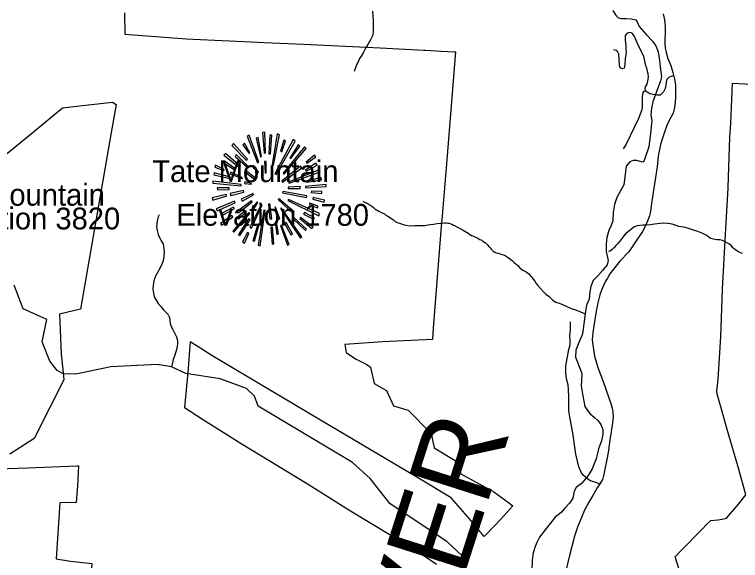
# Model space of a CAD drawing. Extents: x 1159738 to 1321356, y 736314 to 882035.
# Drawn here: x 1198552 to 1205885, y 832912 to 838429 of the extents above; entities that cross this region are included whole.
import ezdxf

# ---------------------------------------------------------------- set-up
doc = ezdxf.new("R2010")
doc.units = 0
for name, color, linetype in [('Exist Boundary Land Use Forest National US Forest Service', 7, 'Continuous'), ('Exist Geographical Mountain Summit CELL', 7, 'Continuous'), ('Exist Geographical Mountain Summit Elevation Number Label', 7, 'Continuous'), ('Exist Geographical Mountain Summit Label', 7, 'Continuous'), ('Exist Hydrographic Creek Single Shore', 7, 'Continuous'), ('Exist Hydrographic Misc Water Feature', 7, 'Continuous'), ('Exist Hydrographic River Shore Label', 7, 'Continuous'), ('Exist Road Non-System Type 51', 7, 'Continuous'), ('Exist Road Primary NC Attributed', 7, 'Continuous')]:
    doc.layers.add(name, color=color, linetype=linetype)

msp = doc.modelspace()

# ---------------------------------------------------------------- linework, layer by layer
at = {"layer": 'Exist Boundary Land Use Forest National US Forest Service'}
for points in [[(1199661.4, 838447.3), (1199667.4, 838231.2), (1200288.4, 838182.2), (1200354.8, 838179.3), (1200941.4, 838153.3), (1201074.8, 838147), (1201471.4, 838128.2), (1202107.4, 838099.4), (1202244.4, 838093.2), (1202686.3, 838068.9), (1202704.4, 838068), (1202862.6, 838059.2), (1202997.1, 838051.8), (1203007.4, 838051.2), (1202918.5, 836961.2), (1202867.9, 836353.4), (1202865.8, 836327.3), (1202855.5, 836204.2), (1202782.5, 835260.2), (1202772.5, 835144.2), (1202268.4, 835120.2), (1201887.5, 835096.2), (1201900.5, 835012.2), (1201997.5, 834951.2), (1202109.5, 834892.2), (1202147.5, 834867.2), (1202184.5, 834700.2), (1202310.5, 834630.2), (1202378.5, 834476.2), (1202529.5, 834432.2), (1202759.5, 834194.2), (1202789.5, 834051.2), (1203019.5, 833913.2), (1203060.5, 833788.2), (1203393.5, 833605.2), (1203542.5, 833499.2), (1203585.5, 833465.2), (1203465.5, 833329.2), (1203403.6, 833265.1), (1203295.5, 833153.2), (1203126.5, 833358.2), (1202963.5, 833544.2), (1202632.5, 833745.2), (1202154.5, 834028.2)], [(1205316.1, 832662.3), (1205224.5, 832949.2), (1205284.5, 833011.2), (1205497.5, 833228.2), (1205541.5, 833276.2), (1205584.4, 833317.2), (1205656.5, 833321.2), (1205700.5, 833330.2), (1205743.5, 833339.2), (1205869.5, 833486.2), (1205939.5, 833576.2), (1205860.8, 833856.8), (1205857.5, 833868.2), (1205751.5, 834235.2), (1205692.5, 834441.2), (1205651.5, 834594.3), (1205647.5, 834622.2), (1205661.5, 834744.3), (1205688.5, 835173.2), (1205703.5, 835655.3), (1205729.5, 836146.3), (1205729.6, 836148.3), (1205759.5, 836674.3), (1205760, 836686.2), (1205779.5, 837185.3), (1205786.6, 837330.4), (1205806.5, 837735.3), (1206433.5, 837702.2)], [(1198431.4, 836988.2), (1198742.4, 837244.3), (1199036.4, 837486.2), (1199176.2, 837501.7), (1199542.4, 837542.3), (1199579.4, 837519.2), (1199523.4, 837215.3), (1199426.3, 836653.2), (1199219.3, 835450.2), (1199004.3, 835400.2), (1199023.4, 834997.2), (1199039.7, 834841.1), (1199050.4, 834739.2), (1198908.4, 834458.2), (1198750.4, 834143.2), (1198503.4, 833985.2)], [(1202154.5, 834028.2), (1201642.5, 834330.2), (1201144.5, 834626.2), (1200555.5, 834976.2), (1200386.6, 835084.3), (1200327.5, 835122.2), (1200304.7, 834853.9), (1200304.3, 834848.4), (1200295.5, 834745.2), (1200267.6, 834458.2), (1200451.8, 834341.3), (1200841.5, 834094.2), (1201501.5, 833694.2), (1201610.3, 833625.5), (1201929.5, 833424.2), (1202337.4, 833177.2), (1202628.5, 832999.2)], [(1198283.4, 833833.2), (1198682.4, 833848.2), (1199185, 833867.6), (1199199.5, 833868.2), (1199186.4, 833667.7), (1199175.5, 833499.2)], [(1199175.5, 833499.2), (1199010.5, 833495.2), (1198971.5, 832930.1), (1199116.5, 832906.2), (1199332.5, 832882.2), (1199306.6, 832448.5), (1199284.5, 832075.1), (1199258.5, 831776.1), (1199664.5, 831013.4), (1199671.5, 831000.1), (1199603.5, 830784.1), (1199594.9, 830755.4), (1199546.5, 830594.1), (1199523.1, 830409.9), (1199521.4, 830395.9), (1199503.5, 830255.1), (1200369.2, 830222.7), (1200838.5, 830205.1), (1200870.5, 829998.1), (1200871.5, 829821.1), (1200881.5, 829584.1)], [(1202628.5, 832999.2), (1202815.5, 832876.2)]]:
    msp.add_lwpolyline(points, dxfattribs=at)
at = {"layer": 'Exist Geographical Mountain Summit CELL'}
for points in [[(1201056.7, 837236.7), (1201072.9, 837028.8), (1201085.7, 837030.4), (1201080.1, 837241.1)], [(1200902.4, 837199.1), (1201007.2, 836931.6), (1201018.9, 836935.7), (1200922.9, 837209.2)], [(1201037.8, 836991.1), (1201047.9, 836994), (1201011.7, 837185.8), (1200994.2, 837181.5)], [(1201120.8, 837020.3), (1201136.5, 837020.3), (1201151, 837209.2), (1201129.2, 837209.2)], [(1201168.7, 836906.7), (1201228.2, 837214.9), (1201206.3, 837222.1), (1201155.5, 836909.8)], [(1201181.6, 836819.6), (1201193.3, 836812.4), (1201388, 837150.9), (1201366.2, 837165.6)], [(1200748.5, 837106), (1200892.3, 836956.2), (1200905.6, 836966.3), (1200764.6, 837124.9)], [(1200858.8, 837111.8), (1200921.3, 837024.6), (1200928.7, 837030.4), (1200875, 837127.8)], [(1201239.6, 837047.7), (1201252.9, 837043.2), (1201290.7, 837150.9), (1201271.8, 837158.1)], [(1201265.9, 836825.3), (1201274.7, 836816.7), (1201497.1, 837073.8), (1201481, 837092.9)], [(1201415.7, 837111.8), (1201331.4, 836978), (1201343.1, 836973.5), (1201433, 837098.8)], [(1200667.1, 837007), (1200825.5, 836884.9), (1200834.3, 836893.7), (1200681.7, 837024.6)], [(1200662.8, 836931.6), (1200765.9, 836866), (1200774.7, 836876.4), (1200674.3, 836947.4)], [(1200780.3, 836995.3), (1200911.2, 836879.2), (1200920, 836887.8), (1200792, 837015.8)], [(1201497.1, 836937.3), (1201504.4, 836927.2), (1201595.9, 836992.4), (1201581.3, 837007)], [(1200575.6, 836887.8), (1200665.5, 836853.1), (1200670, 836864.8), (1200581.4, 836908.3)], [(1200953.5, 836893.7), (1201008.8, 836828.1), (1201017.3, 836836.9), (1200966.5, 836905.4)], [(1201078.5, 836943.2), (1201084.1, 836826.8), (1201094.5, 836828.1), (1201094.5, 836944.5)], [(1201252.9, 836745.4), (1201260.1, 836735.3), (1201454.8, 836879.2), (1201441.9, 836896.6)], [(1201497.1, 836845.8), (1201607.4, 836905.4), (1201595.9, 836925.6), (1201491.4, 836855.9)], [(1200563.9, 836810.8), (1200729.6, 836773), (1200734, 836786.1), (1200568.4, 836829.7)], [(1200729.6, 836819.6), (1200851.6, 836771.7), (1200856.1, 836780.2), (1200738.4, 836835.8)], [(1200875, 836841.4), (1200975.3, 836765.6), (1200983.8, 836777.3), (1200885.1, 836854.3)], [(1201321, 836733.9), (1201325.5, 836724.9), (1201638, 836839.8), (1201630.8, 836858.7)], [(1200553.5, 836726.5), (1200841.5, 836698.8), (1200842.8, 836710.5), (1200553.5, 836746.7)], [(1200876.3, 836722.2), (1200944.7, 836713.4), (1200946.3, 836722.2), (1200879.3, 836739.5)], [(1201504.4, 836733.9), (1201651.3, 836760), (1201645.4, 836781.8), (1201498.7, 836742.7)], [(1200601.9, 836656.8), (1200720.7, 836662.6), (1200720.7, 836677), (1200597.4, 836677)], [(1201317, 836683.1), (1201317, 836671.4), (1201437.5, 836671.4), (1201440.3, 836691.6)], [(1201489.8, 836678.6), (1201699.2, 836691.6), (1201700.5, 836710.5), (1201491.4, 836691.6)], [(1200547.9, 836575.4), (1200553.5, 836554.9), (1200697.7, 836597.2), (1200688.9, 836610.2)], [(1200731.2, 836620.6), (1200735.3, 836601.5), (1200867.8, 836635), (1200864.9, 836649.6)], [(1200841.5, 836563.7), (1200850.3, 836544.8), (1200965.2, 836605.7), (1200960.9, 836619)], [(1201258.5, 836627.8), (1201501.5, 836579.9), (1201505.9, 836597.2), (1201263, 836642.2)], [(1201549.4, 836630.7), (1201655.5, 836621.7), (1201655.5, 836639.2), (1201551, 836643.5)], [(1201565.6, 836562.1), (1201678.7, 836533.1), (1201681.6, 836554.9), (1201569.6, 836579.9)], [(1200587, 836464.7), (1200597.4, 836446.2), (1200779.1, 836525.9), (1200773.1, 836544.8)], [(1200802.1, 836438.8), (1200813.8, 836424), (1200951.9, 836537.6), (1200944.7, 836547.7)], [(1200928.7, 836278.9), (1200946.3, 836271.7), (1201052.3, 836505.4), (1201042.3, 836508.6)], [(1200956.4, 836476.4), (1200969.4, 836464.7), (1201010.1, 836530.3), (1201002.7, 836536)], [(1201116.3, 836513), (1201132.1, 836364.8), (1201149.7, 836365.9), (1201129.2, 836515.8)], [(1201213.8, 836559.4), (1201367.8, 836418.3), (1201377.9, 836435.7), (1201221, 836568.2)], [(1201313.8, 836549.3), (1201626.5, 836396.5), (1201633.7, 836418.3), (1201319.9, 836560.9)], [(1201527.7, 836508.6), (1201611.9, 836476.4), (1201619.1, 836494.1), (1201533.4, 836521.4)], [(1200657, 836401), (1200773.1, 836467.8), (1200764.6, 836482.4), (1200648.2, 836421.2)], [(1200817, 836364.8), (1200893.9, 836437.2), (1200880.6, 836446.2), (1200799.2, 836377.6)], [(1201014.4, 836097.2), (1201033.3, 836092.8), (1201084.1, 836450.2), (1201071.3, 836453.4)], [(1201180.3, 836478), (1201215.1, 836358.7), (1201231.1, 836365.9), (1201188.8, 836482.4)], [(1201238.3, 836469.1), (1201440.3, 836169.8), (1201454.8, 836181.4), (1201248.4, 836473.5)], [(1200632.2, 836318), (1200643.7, 836302), (1200757.3, 836386.4), (1200746.9, 836399.4)], [(1200755.8, 836239.5), (1200767.4, 836229.4), (1200930.3, 836419.9), (1200918.6, 836428.4)], [(1200915.7, 836364.8), (1200815.4, 836207.6), (1200828.2, 836197.5), (1200931.7, 836355.8)], [(1201367.8, 836365.9), (1201488.2, 836249.6), (1201501.5, 836260), (1201376.6, 836376)], [(1201434.6, 836368.8), (1201556.6, 836265.6), (1201569.6, 836280.2), (1201441.9, 836379.2)], [(1201470.9, 836412.7), (1201571.2, 836360.3), (1201581.3, 836374.9), (1201479.8, 836428.4)], [(1200975.3, 836137.9), (1201023.2, 836309.2), (1201008.8, 836310.8), (1200957.7, 836141.9)], [(1201219.4, 836211.9), (1201197.6, 836331.3), (1201184.5, 836331.3), (1201202.1, 836207.6)], [(1201238.3, 836297.8), (1201308.2, 836098.5), (1201325.5, 836105.7), (1201250, 836300.7)], [(1201280.3, 836320.9), (1201344.4, 836203.1), (1201360.6, 836211.9), (1201295.2, 836326.8)], [(1200856.1, 836130.6), (1200875, 836119), (1200918.6, 836217.7), (1200905.6, 836226.5)], [(1201140.9, 836278.9), (1201155.5, 836108.9), (1201171.5, 836112.9), (1201158.2, 836278.9)]]:
    msp.add_lwpolyline(points, close=True, dxfattribs=at)
at = {"layer": 'Exist Hydrographic Creek Single Shore'}
for points in [[(1204597.2, 838469.5), (1204622.8, 838425.2), (1204650, 838396.3), (1204684.1, 838387.7), (1204730.1, 838387.7), (1204782.9, 838386), (1204827.1, 838374.1), (1204840.7, 838355.4), (1204861.2, 838307.6), (1204932.3, 838226.9), (1204998.7, 838155.3), (1205031.1, 838114.4), (1205053.2, 838051.4), (1205066.9, 837964.4), (1205077.1, 837874.1), (1205087.3, 837799.1), (1205077.1, 837758.2), (1205051.5, 837685)], [(1205051.5, 837685), (1205000.5, 837547.6), (1204986.9, 837484.5), (1204980, 837414.6), (1204988.6, 837356.7), (1204980, 837257), (1204959.6, 837093.4), (1204920.4, 836975.8), (1204910.2, 836943.4), (1204900, 836936.6), (1204872.8, 836943.4), (1204838.7, 836953.7), (1204802.9, 836953.7), (1204768.9, 836940), (1204729.7, 836897.4), (1204721.2, 836812.2), (1204706.1, 836707.9), (1204673.7, 836646.5), (1204637.9, 836580.1), (1204612.4, 836508.5), (1204598.8, 836428.4), (1204595.4, 836344.9), (1204580, 836297.2), (1204556.2, 836247.8), (1204535.8, 836174.5), (1204527.3, 836111.5), (1204529, 836034.8), (1204542.6, 835973.1), (1204547.7, 835942.4), (1204539.2, 835899.8), (1204493.2, 835841.8), (1204442.1, 835783.9), (1204397.8, 835741.3), (1204374, 835680), (1204362.1, 835627.1), (1204355.3, 835553.9), (1204331.4, 835492.5), (1204319.5, 835429.5), (1204290.9, 835203.9), (1204278.9, 835174.9), (1204253.4, 835113.6), (1204221, 835038.6), (1204219.3, 834965.3), (1204270.4, 834839.2), (1204284, 834800), (1204280.6, 834726.7), (1204275.5, 834675.6), (1204294.3, 834575.1), (1204313, 834468.3), (1204340.2, 834427.4), (1204365.8, 834393.4), (1204406.6, 834361)], [(1204406.6, 834361), (1204447.5, 834323.5), (1204474.8, 834287.7), (1204495.2, 834236.6), (1204495.1, 834189.9), (1204479.8, 834120), (1204452.5, 834039.9), (1204427, 833939.4), (1204386.1, 833838.8), (1204345.3, 833772.4), (1204304.4, 833717.8), (1204278.9, 833689.7), (1204224.4, 833648.8), (1204204, 833613), (1204190.4, 833543.1), (1204159.7, 833492), (1204110.3, 833439.2), (1204072.9, 833398.3), (1204015, 833348.8), (1203911.1, 833222.7), (1203855.6, 833147), (1203831.8, 833099.3), (1203813, 833055), (1203790.9, 832988.5), (1203780.7, 832915.3), (1203777.3, 832818.1)]]:
    msp.add_lwpolyline(points, dxfattribs=at)
at = {"layer": 'Exist Hydrographic Misc Water Feature'}
for points in [[(1202169.5, 838464.2), (1202174.7, 838364), (1202173.5, 838316), (1202174.6, 838285.9), (1202173.8, 838253.9), (1202166.7, 838214.1), (1202147.7, 838172.6), (1202120.3, 838125.3), (1202097.3, 838087.9), (1202078.3, 838050.4), (1202053.1, 838009), (1202036.4, 837983.4), (1202025.8, 837959.7), (1202002.4, 837910.3), (1201982.9, 837854.8)], [(1202069.5, 836543.6), (1202095.2, 836530.8), (1202112.9, 836522.4), (1202124.8, 836516), (1202144.5, 836503.5), (1202158.3, 836495.1), (1202177.8, 836478.6), (1202191.6, 836466.1), (1202203.3, 836457.8), (1202215.2, 836451.5), (1202230.9, 836443.1), (1202266.4, 836424.1), (1202288.2, 836413.5), (1202303.9, 836403.1), (1202321.6, 836392.6), (1202341.3, 836380.1), (1202363, 836365.5), (1202378.6, 836353.1), (1202398.2, 836338.6), (1202416, 836328), (1202439.9, 836321.4), (1202467.5, 836310.6), (1202487.3, 836304.1), (1202509.2, 836299.5), (1202537.1, 836294.7), (1202595.2, 836297.2), (1202639.3, 836298), (1202675.4, 836297), (1202697.3, 836298.4), (1202725.4, 836303.6), (1202755.6, 836306.8), (1202785.7, 836312), (1202819.9, 836317.1), (1202854.1, 836322.1), (1202874.1, 836321.6), (1202892.1, 836323.2), (1202912.1, 836322.6), (1202930, 836322.1), (1202944.1, 836319.7), (1202957.9, 836315.4), (1202969.8, 836311), (1202985.6, 836300.6), (1202997.5, 836296.3), (1203021.2, 836283.6), (1203052.7, 836266.7), (1203082.3, 836249.9), (1203135.5, 836218.5), (1203151.2, 836208), (1203168.9, 836197.5), (1203182.7, 836191.2), (1203196.6, 836184.8), (1203232.2, 836167.8), (1203253.8, 836155.2), (1203271.7, 836148.7), (1203283.5, 836140.4), (1203297.2, 836130.1), (1203310.9, 836121.7), (1203320.7, 836113.4), (1203334.3, 836099), (1203344.1, 836086.7), (1203355.7, 836072.4), (1203367.3, 836058.1), (1203373.1, 836049.9), (1203382.8, 836041.7), (1203392.7, 836035.4), (1203404.4, 836027.1), (1203418.4, 836020.7), (1203436.2, 836016.2), (1203454.1, 836011.7), (1203470, 836007.3), (1203487.9, 836000.8), (1203507.7, 835994.2), (1203519.5, 835987.9), (1203539.1, 835973.4), (1203564.6, 835954.6), (1203582.2, 835940.2), (1203603.7, 835921.6), (1203635, 835892.7), (1203654.5, 835872.2), (1203674, 835855.7), (1203687.7, 835845.3), (1203701.6, 835838.9), (1203721.3, 835828.3), (1203733.1, 835820), (1203746.8, 835807.7), (1203762.4, 835793.2), (1203776, 835776.9), (1203791.5, 835756.4), (1203808.9, 835735.9), (1203822.2, 835711.6), (1203839.8, 835691), (1203864.9, 835660.3), (1203894, 835627.5), (1203905.7, 835615.2), (1203919.5, 835604.9), (1203933.1, 835594.5), (1203948.9, 835582.1), (1203964.5, 835569.6), (1203976.1, 835555.3), (1203987.9, 835545)], [(1200014.4, 836405), (1200003.8, 836383.4), (1199992.7, 836343.6), (1199988, 836315.7), (1199987, 836283.7), (1199992.1, 836247.5), (1200001.1, 836207.3), (1200017.9, 836168.8), (1200033.3, 836142.3), (1200044.8, 836124), (1200052.5, 836109.8), (1200057.8, 836087.7), (1200061.1, 836057.5), (1200062.2, 836027.5), (1200059, 835985.5), (1200051.8, 835941.7), (1200041, 835907.9), (1200021.8, 835868.5), (1199992.5, 835817.2), (1199973.4, 835779.7), (1199960.3, 835738), (1199952.9, 835690.2), (1199949.9, 835652.3), (1199954.9, 835614.1), (1199964, 835577.8), (1199981.1, 835543.3), (1200002, 835508.8), (1200029.3, 835478), (1200054.6, 835449.2), (1200081.8, 835420.5), (1200099.2, 835400.1), (1200114.6, 835373.6), (1200120, 835355.4), (1200121.6, 835339.4), (1200124.8, 835307.2), (1200134, 835277), (1200151.2, 835246.5), (1200164.4, 835220.1), (1200175.9, 835199.8), (1200187.2, 835173.5), (1200198.1, 835135.2), (1200197.2, 835101.2), (1200194.4, 835073.3), (1200187.7, 835045.4), (1200170, 834985.8), (1200155, 834944.2), (1200146.1, 834910.5), (1200139, 834870.6)], [(1205905.9, 836015.4), (1205880.1, 836024.1), (1205854.5, 836036.8), (1205826.9, 836055.6), (1205805.4, 836074.2), (1205793.9, 836092.5), (1205766.3, 836111.3), (1205705.2, 836144.9), (1205681.3, 836151.5), (1205647.4, 836152.5), (1205625.5, 836155.1), (1205599.7, 836163.8), (1205583.7, 836166.3), (1205570, 836176.6), (1205544.5, 836195.3), (1205530.7, 836203.7), (1205505.1, 836216.4), (1205453.5, 836235.8), (1205400, 836253.2), (1205350.4, 836270.6), (1205308.8, 836281.8), (1205262.7, 836287), (1205227.1, 836299.9), (1205195.4, 836310.8), (1205173.5, 836315.4), (1205147.5, 836316.1), (1205105.7, 836319.2), (1205073.5, 836318.1), (1205015.2, 836311.7), (1204977.1, 836304.7), (1204933, 836301.9), (1204903, 836300.7), (1204868.8, 836297.7), (1204842.6, 836292.4), (1204816.3, 836283), (1204792, 836267.7), (1204753.1, 836236.7), (1204724.4, 836211.5), (1204697.5, 836178.2), (1204666.3, 836139), (1204643.6, 836111.6), (1204625.2, 836096.1), (1204608.6, 836074.5), (1204589.9, 836053.1), (1204569.6, 836037.5), (1204552.5, 836033.9)], [(1203123.5, 832911.9), (1202920.5, 833103), (1202347.5, 833485.5), (1202145.5, 833739), (1201966.5, 833903.4), (1201014.5, 834470.6), (1200975.5, 834573.2), (1200894.5, 834650.3), (1200630.5, 834747.4), (1200281.4, 834800.4), (1200139, 834870.6), (1199992.5, 834891.5), (1199524.4, 834868.1), (1199172.5, 834796.3), (1199047.4, 834798.9), (1198981.5, 834833), (1198909.4, 834926.4), (1198830.4, 835121.6), (1198878.4, 835347.1), (1198639.4, 835453.7), (1198546.4, 835695.1)], [(1203987.9, 835545), (1204003.5, 835532.5), (1204019.4, 835524.1), (1204053, 835511.2), (1204086.6, 835498.2), (1204124.3, 835481.2), (1204173.7, 835459.9), (1204209.4, 835448.9), (1204227.2, 835442.4), (1204243.1, 835436), (1204255, 835431.7), (1204276.7, 835423), (1204320.2, 835403.9)]]:
    msp.add_lwpolyline(points, dxfattribs=at)
at = {"layer": 'Exist Road Non-System Type 51'}
for points in [[(1204931.4, 837649.8), (1204925, 837663.5), (1204922.4, 837680.3), (1204926.3, 837697), (1204941.7, 837725.2), (1204949.4, 837757.4), (1204953.3, 837775.4), (1204954.6, 837797.2), (1204952, 837829.4), (1204937.9, 837885.9), (1204928.9, 837915.5), (1204908.3, 838005.4), (1204846.7, 838136.5), (1204814.6, 838208.5), (1204794, 838236.8), (1204782.4, 838245.8), (1204767, 838247.1), (1204751.6, 838245.8), (1204736.2, 838238.1), (1204722.1, 838217.5), (1204720.8, 838175.1), (1204727.2, 838108.3), (1204728.5, 838071), (1204729.8, 838050.4), (1204725.9, 838020.9), (1204719.5, 837984.9), (1204716.9, 837923.2), (1204714.4, 837900), (1204709.2, 837888.5), (1204693.8, 837882), (1204677.1, 837887.2), (1204666.8, 837901.3), (1204661.7, 837924.5), (1204657.9, 838027.3), (1204642.4, 838054.3), (1204628.3, 838064.6), (1204606.5, 838073.6)], [(1205211.4, 837811.7), (1205190.9, 837806.6), (1205161.3, 837792.4), (1205142.1, 837771.9), (1205135.6, 837750), (1205131.8, 837711.5), (1205125.4, 837681.9), (1205108.7, 837647.2), (1205092, 837630.5), (1205072.7, 837615.1), (1205039.3, 837615.1), (1205018.7, 837617.6), (1204969.9, 837627.9), (1204958.4, 837634.3), (1204943, 837643.3), (1204931.4, 837649.8), (1204917.3, 837656.2), (1204904.4, 837651.1), (1204898, 837640.8), (1204891.6, 837598.4), (1204892.9, 837500.7), (1204887.7, 837467.3), (1204854.3, 837379.8), (1204727.3, 837111.7), (1204700.3, 837070.6)], [(1204463.6, 833682.6), (1204433, 833697.9), (1204370, 833718.4), (1204342.7, 833735.4), (1204296.8, 833774.6), (1204274.6, 833805.3), (1204252.5, 833858.1), (1204223.5, 833985.9), (1204191.2, 834200.6), (1204166, 834344.4), (1204150.7, 834422.8), (1204150.7, 834492.6), (1204152.4, 834565.9), (1204149, 834635.8), (1204143.9, 834688.6), (1204128.5, 834746.6), (1204120, 834809.6), (1204120, 834879.5), (1204150.7, 835045.4), (1204164.3, 835091.4), (1204164.3, 835134), (1204162.6, 835188.6), (1204169.4, 835239.7), (1204169.4, 835323.2)]]:
    msp.add_lwpolyline(points, dxfattribs=at)
at = {"layer": 'Exist Road Primary NC Attributed'}
for points in [[(1205104.4, 838436.9), (1205117.4, 838376), (1205124.7, 838311.8), (1205124.4, 838235.4), (1205121.6, 838175.6), (1205121, 838133.8), (1205124.4, 838092.7), (1205134.6, 838044.1), (1205150.4, 837985.5), (1205181.8, 837914.3), (1205203, 837843.2), (1205209.9, 837816), (1205220.1, 837777.2), (1205228.4, 837720.4), (1205230.1, 837658.1), (1205229.4, 837589.9), (1205222.3, 837508), (1205205.4, 837432.9), (1205166.8, 837363.9), (1205142.5, 837308.5), (1205117.3, 837240.2), (1205095.1, 837168.4), (1205079, 837114.5), (1205054.7, 836999.3), (1205042.5, 836889.5), (1205028.3, 836782.3), (1205007.8, 836655.6), (1204988.2, 836519), (1204972.5, 836421.6), (1204965.5, 836393.8), (1204949.9, 836352.2), (1204927.5, 836292.9), (1204897.3, 836236), (1204818.8, 836122.7), (1204757.4, 836032.7), (1204665.4, 835936.1), (1204564.4, 835807.7), (1204540.7, 835766.3), (1204521.5, 835735.5), (1204501.8, 835689.8), (1204480.1, 835644.4), (1204464.1, 835595.5), (1204445.1, 835515.5), (1204426, 835432.2), (1204404.2, 835284.8), (1204393.4, 835212.7), (1204388.5, 835145.6), (1204392.7, 835086.5), (1204410.5, 834976.1), (1204445.2, 834861.3), (1204497, 834720), (1204555.2, 834556.4), (1204576.6, 834496.9), (1204588.5, 834452.2), (1204595.5, 834409.5), (1204597.8, 834365.2), (1204593.3, 834303.7), (1204580.7, 834212.1), (1204563.8, 834108.1), (1204550.5, 834022.2)], [(1204550.5, 834022.2), (1204537.4, 833947.8), (1204504.3, 833782.8), (1204491.4, 833730.4), (1204476.3, 833704.5), (1204464.5, 833686.7), (1204438.1, 833647.8), (1204395, 833569.8), (1204354.4, 833501), (1204309.1, 833418.9), (1204238.5, 833248.8), (1204204.6, 833146), (1204197.2, 833118.3), (1204160, 832975.4), (1204118.9, 832794.9)]]:
    msp.add_lwpolyline(points, dxfattribs=at)

# ---------------------------------------------------------------- texts
at = {"layer": 'Exist Geographical Mountain Summit Elevation Number Label'}
for s, p in [('Elevation 1780', (1200186.3, 836295)), ('Elevation 3820', (1197672.6, 836258.2))]:
    msp.add_text(s, height=220, dxfattribs=at).set_placement(p)
at = {"layer": 'Exist Geographical Mountain Summit Label'}
for s, p in [('Tate Mountain', (1199943.4, 836735.7)), ('Staircase Mountain', (1196946.6, 836497.7))]:
    msp.add_text(s, height=220, dxfattribs=at).set_placement(p)
at = {"layer": 'Exist Hydrographic River Shore Label'}
msp.add_text('RIVER', height=840, rotation=72.26041, dxfattribs=at).set_placement((1202515.2, 830947.8))

doc.saveas('drawing.dxf')
